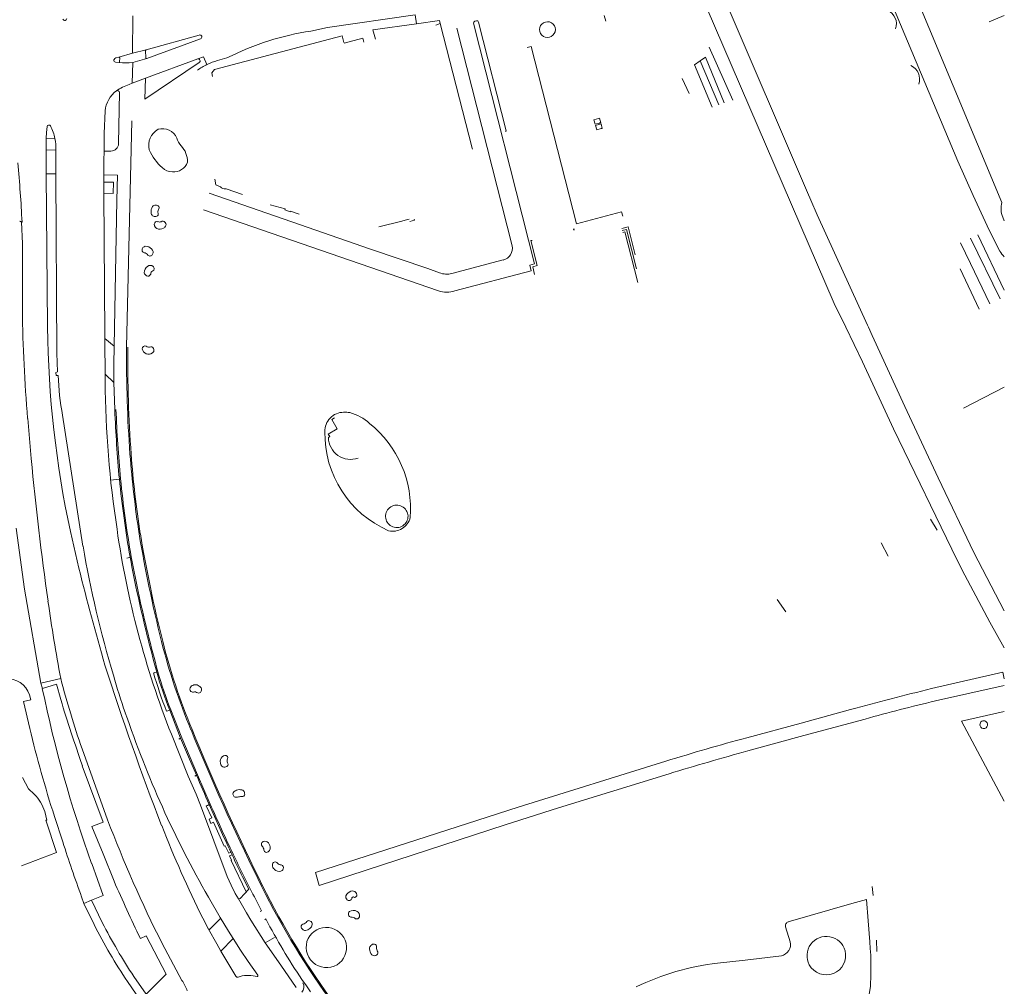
# Model space of a CAD drawing. Extents: x 145000 to 155000, y 457500 to 470000.
# Tile 435 of 548: x 154748 to 155000, y 462831 to 463079. Entities that reach past the tile are written whole.
import ezdxf

# ---------------------------------------------------------------- set-up
doc = ezdxf.new("R2010")
doc.units = 0
doc.header["$LTSCALE"] = 0.2
doc.header["$MEASUREMENT"] = 0
doc.layers.add('kant verharding', color=252, linetype='Continuous', lineweight=0)

msp = doc.modelspace()

# ---------------------------------------------------------------- linework, layer by layer
at = {"layer": 'kant verharding', "lineweight": 0}
for p, q in [((154925.96, 463089.63), (154949.54, 463034.56)), ((154776.64, 463079.84), (154776.54, 463070.23)), ((154849.37, 463077.82), (154849.02, 463080.07)), ((154897.45, 463079.9), (154897.85, 463078.48)), ((155000, 463079.92), (154996.12, 463078.32)), ((154849.37, 463077.82), (154838.17, 463076.21)), ((154873.82, 463020.87), (154859.68, 463076.67)), ((154864.29, 463078.48), (154864.71, 463078.57)), ((154793.63, 463074.91), (154780.08, 463071.14)), ((154780.17, 463068.91), (154793.98, 463073.95)), ((154838.17, 463076.21), (154838.86, 463073.84)), ((154924.37, 463071.8), (154930.4, 463058.25)), ((154773.05, 463069.23), (154772.27, 463069.06)), ((154776.54, 463070.23), (154773.05, 463069.23)), ((154773.24, 463068.06), (154773.26, 463069.05)), ((154780.08, 463071.14), (154776.54, 463070.23)), ((154776.6, 463067.88), (154780.17, 463068.91)), ((154779.89, 463070.92), (154779.92, 463069.1)), ((154798.33, 463068.39), (154800.75, 463069.06)), ((154922.08, 463068.32), (154923.38, 463069.2)), ((154923.38, 463069.2), (154928.22, 463057.51)), ((154771.81, 463068.65), (154771.78, 463068.52)), ((154772.2, 463067.92), (154773.08, 463067.84)), ((154776.6, 463067.88), (154776.44, 463062.53)), ((154793.63, 463067.91), (154779.73, 463058.43)), ((154779.87, 463063.88), (154793.26, 463068.79)), ((154922.08, 463068.32), (154926.8, 463057.03)), ((154779.87, 463063.88), (154776.44, 463062.53)), ((154779.73, 463058.43), (154779.87, 463063.88)), ((154775.67, 463062.23), (154776.44, 463062.53)), ((154919.19, 463059.92), (154917.47, 463063.81)), ((154772.97, 463047.08), (154773.17, 463060.2)), ((154776.37, 463052.9), (154775.02, 462994.91)), ((154896.26, 463052.36), (154896.35, 463052.39)), ((154896.44, 463052.09), (154896.35, 463052.07)), ((154896.67, 463050.91), (154896.77, 463050.93)), ((154754.45, 463048.48), (154754.4, 463045.44)), ((154754.45, 463048.48), (154756.66, 463048.39)), ((154754.4, 463045.44), (154754.44, 463043)), ((154754.4, 463045.44), (154756.9, 463045.43)), ((154756.9, 463043), (154756.9, 463045.43)), ((154769.18, 463042.72), (154769.3, 463045.18)), ((154769.3, 463045.18), (154771.02, 463045.15)), ((154754.44, 463043), (154754.44, 463039.29)), ((154756.86, 463039.31), (154756.9, 463043)), ((154769.18, 463042.72), (154769.2, 463039.06)), ((154754.44, 463039.29), (154756.86, 463039.31)), ((154754.44, 463039.29), (154754.76, 463000.18)), ((154769.2, 463039.06), (154769.18, 463037.18)), ((154769.2, 463039.06), (154772.73, 463038.95)), ((154772.73, 463038.95), (154772.55, 463032.55)), ((154769.2, 463034.38), (154769.18, 463037.18)), ((154769.2, 463034.38), (154769.54, 462986.13)), ((154796.2, 463034.36), (154817.37, 463027.02)), ((154949.54, 463034.56), (154950.37, 463032.6)), ((154772.55, 463032.55), (154771.8, 462995.12)), ((154783.08, 463029.9), (154783.2, 463030.2)), ((154794.71, 463030.1), (154854.94, 463009.3)), ((154748.22, 463026.97), (154748.09, 463026.91)), ((154817.37, 463027.02), (154829.43, 463022.85)), ((154845.55, 463027.22), (154839.64, 463025.7)), ((154847, 463027.59), (154845.55, 463027.22)), ((154847.46, 463027.71), (154847, 463027.59)), ((154999.61, 463028.19), (155000, 463027.28)), ((154889.53, 463025.17), (154889.77, 463025.25)), ((154889.87, 463025), (154889.59, 463024.94)), ((154993.2, 463023.7), (155000, 463009.48)), ((154829.43, 463022.85), (154837.54, 463020.05)), ((154988.8, 463021.62), (154991.36, 463016.31)), ((154991.37, 463022.86), (154998.91, 463007.25)), ((154837.54, 463020.05), (154852.21, 463015.02)), ((154858.36, 463013.81), (154871.58, 463017.24)), ((154991.36, 463016.31), (154996.33, 463006.01)), ((154852.21, 463015.02), (154855.24, 463013.98)), ((154988.66, 463015.01), (154993.56, 463004.65)), ((154754.76, 463000.18), (154754.76, 463000)), ((154964.94, 463000.51), (154965.17, 463000)), ((154966.15, 462997.86), (154965.17, 463000)), ((154771.8, 462995.12), (154769.46, 462997.1)), ((154769.53, 462988), (154771.77, 462985.83)), ((154771.77, 462985.83), (154772.01, 462978.87)), ((155000, 462984.65), (154989.52, 462979.24)), ((154750.56, 462966.33), (154749.67, 462976.61)), ((154758.61, 462977.42), (154763.85, 462943.89)), ((154827.13, 462971.95), (154826.77, 462971.73)), ((154773.17, 462961.08), (154770.93, 462960.82)), ((154981.11, 462950.8), (154982.82, 462947.95)), ((154760.62, 462947.62), (154762.78, 462938.22)), ((154970.25, 462941.29), (154968.44, 462944.7)), ((154775.07, 462940.79), (154775.44, 462940.92)), ((154775.44, 462940.92), (154775.93, 462941.09)), ((155000, 462927.27), (154992.19, 462942.29)), ((154941.81, 462930.22), (154944.02, 462927.07)), ((154753.08, 462908.79), (154758.14, 462909.94)), ((154782.27, 462911.46), (154781.93, 462911.36)), ((154782.77, 462911.6), (154782.27, 462911.46)), ((154753.08, 462908.79), (154753.43, 462907.38)), ((154982.34, 462904.2), (155000, 462908.19)), ((154750.44, 462904.48), (154750.11, 462905.75)), ((154792.98, 462906.4), (154793.25, 462906.28)), ((154785.24, 462901.54), (154785.62, 462901.67)), ((154785.62, 462901.67), (154786.08, 462901.84)), ((154786.08, 462901.84), (154788.88, 462894.66)), ((154788.42, 462894.44), (154788.88, 462894.66)), ((154763.61, 462891.9), (154770.16, 462873.72)), ((154792.92, 462885.14), (154792.49, 462884.92)), ((154802.29, 462880.34), (154802.6, 462879.61)), ((154795.77, 462877.43), (154796.19, 462877.64)), ((154756.52, 462874.6), (154758.67, 462868.04)), ((154754.34, 462873.59), (154757.09, 462865.34)), ((154757.09, 462865.34), (154748.11, 462861.91)), ((154801.75, 462865.4), (154802.07, 462864.78)), ((154806.33, 462855.92), (154804.74, 462859.12)), ((154802.86, 462854.8), (154803.67, 462853.48)), ((154804.1, 462853.56), (154806.33, 462855.92)), ((154966.41, 462854.34), (154966.1, 462856.63)), ((154763.49, 462853.98), (154764.1, 462852.3)), ((154764.1, 462852.3), (154766.02, 462853.11)), ((154766.7, 462846.85), (154764.1, 462852.3)), ((154768.8, 462847.38), (154766.02, 462853.11)), ((154795.99, 462853.9), (154799.02, 462848.64)), ((154803.67, 462853.48), (154805.77, 462849.86)), ((154805.77, 462849.86), (154806.91, 462848.02)), ((154794.55, 462848.47), (154796.04, 462845.73)), ((154796.4, 462845.68), (154798.98, 462848.31)), ((154801.17, 462845.17), (154799.02, 462848.64)), ((154806.91, 462848.02), (154810.58, 462842.16)), ((154810.48, 462848.04), (154810.73, 462848.3)), ((154796.04, 462845.73), (154798.12, 462841.96)), ((154802.31, 462843.28), (154801.17, 462845.17)), ((154943.95, 462846.3), (154945.12, 462842.45)), ((154784.15, 462842), (154789.21, 462832.57)), ((154798.12, 462841.96), (154799.2, 462840.03)), ((154802.31, 462843.28), (154799.2, 462840.03)), ((154812.91, 462843.59), (154810.58, 462842.16)), ((154967.28, 462842.91), (154967.29, 462839.93)), ((154799.2, 462840.03), (154803.06, 462833.61)), ((154808.63, 462833.87), (154806.18, 462837.38)), ((154807.98, 462833.66), (154808.45, 462833.53))]:
    msp.add_line(p, q, dxfattribs=at)
at = {"layer": 'kant verharding', "lineweight": 0, "flags": 128}
for points in [[(154941.46, 463162.51), (154943.83, 463153.67), (154946.08, 463147.21), (154961.57, 463105.8), (154988.12, 463042.54), (154991.98, 463033.78), (154996.16, 463024.89), (154998.86, 463019.53)], [(154946.96, 463161.97), (154961.95, 463121.75), (154999.38, 463032)], [(154959.36, 463000), (154956.43, 463006.11), (154921.44, 463087.28), (154921.31, 463087.46)], [(154822.29, 463075.92), (154826.52, 463076.87), (154849.02, 463080.07)], [(154855.44, 463077.91), (154855.26, 463078.68), (154849.37, 463077.82)], [(154854.27, 463077.48), (154855.37, 463077.85), (154863.57, 463045.92), (154863.71, 463045.67)], [(154859.16, 463009.37), (154878.76, 463014.43), (154878.4, 463015.89), (154879.59, 463016.23), (154863.95, 463077.92)], [(154865.26, 463078.25), (154872.34, 463050.32), (154872.14, 463050.22)], [(154830.73, 463073.03), (154830.29, 463074.7), (154797.53, 463066.08), (154796.89, 463065.19), (154797.07, 463064.28)], [(154830.78, 463072.84), (154835.57, 463074.09), (154835.82, 463073.09)], [(154902.21, 463028.5), (154901.9, 463029.56), (154890.32, 463026.49), (154878.74, 463071.98), (154877.71, 463071.69)], [(154795.62, 463067.33), (154794.71, 463069.34), (154793.26, 463068.79)], [(154925.1, 463056.45), (154920.57, 463067.29), (154922.08, 463068.32)], [(154769.3, 463045.18), (154769.3, 463049.68), (154769.5, 463055.49)], [(154754.63, 463051.44), (154754.52, 463049.96), (154754.45, 463048.48)], [(154896.02, 463053.52), (154894.8, 463053.2), (154895.1, 463052.04), (154896.26, 463052.36)], [(154896.35, 463052.07), (154895.21, 463051.74), (154895.52, 463050.61), (154896.67, 463050.91)], [(154896.35, 463052.39), (154896.56, 463052.44), (154896.24, 463053.58), (154896.02, 463053.52)], [(154896.77, 463050.93), (154896.95, 463050.98), (154896.65, 463052.15), (154896.44, 463052.09)], [(154756.86, 463039.31), (154757.17, 462993.36), (154757.33, 462988.59), (154756.91, 462988.43), (154756.95, 462987.66), (154757.51, 462987.62)], [(154769.18, 463037.18), (154771.71, 463037.21), (154771.62, 463034.31), (154769.2, 463034.38)], [(154797.6, 463037.99), (154797.86, 463036.49), (154799.13, 463036.01)], [(154804.71, 463034.02), (154800.56, 463035.45), (154800.41, 463035.51)], [(154819.23, 463029.03), (154817.07, 463029.78), (154816.97, 463029.57), (154815.57, 463030.12), (154815.67, 463030.32), (154811.84, 463031.41)], [(154950.37, 463032.6), (154951.99, 463028.83), (154964.94, 463000.51)], [(154748.31, 463004.34), (154748.3, 463021.47), (154748.09, 463026.91)], [(154848.73, 463027.7), (154848.8, 463027.41), (154847.62, 463027.11)], [(154905.39, 463018.6), (154903.6, 463025.75), (154901.94, 463025.28)], [(154902.05, 463024.82), (154903.14, 463025.1), (154905.72, 463014.95)], [(154906.05, 463011.47), (154902.73, 463024.42), (154902.19, 463024.28)], [(154879.01, 463022.2), (154878.65, 463022.2), (154880.3, 463015.81), (154879.11, 463015.49), (154879.59, 463013.55)], [(154959.36, 463000), (154963.63, 462991.1), (154971.64, 462973.98), (154987.95, 462940.28), (154989.87, 462936.48), (154996.26, 462924.4), (155000, 462917.83)], [(154992.19, 462942.29), (154983.08, 462961.36), (154974.47, 462979.69), (154966.15, 462997.86)], [(154771.8, 462995.12), (154771.77, 462990.47), (154771.77, 462985.83)], [(154828.99, 462973.93), (154827.67, 462976.39), (154828.3, 462976.75)], [(154827.13, 462971.95), (154826.7, 462972.61), (154828.99, 462973.93)], [(154746.73, 462948.5), (154748.87, 462932.86), (154753.08, 462908.79)], [(155000, 462909.9), (154999.61, 462911.57), (154981.36, 462907.36)], [(154753.43, 462907.38), (154757.09, 462908.47), (154758.13, 462904.55)], [(154750.44, 462904.48), (154748.64, 462904.04), (154750.2, 462897.17)], [(154786.36, 462901.95), (154789.16, 462894.77), (154793.2, 462885.26), (154796.46, 462877.76)], [(154960.61, 462901.98), (154947.97, 462898.51), (154934.01, 462894.74)], [(155000, 462878.47), (154988.99, 462898.98), (155000, 462901.51)], [(154934.3, 462891.41), (154948.64, 462895.33), (154964.32, 462899.56)], [(154786.52, 462895.67), (154790.77, 462884.95), (154792.83, 462880.29), (154794.01, 462877.5), (154800.82, 462859.21)], [(154788.88, 462894.66), (154790.85, 462889.88), (154792.92, 462885.14)], [(154763.67, 462887.58), (154768.99, 462873.15), (154766.12, 462871.98)], [(154913.28, 462888.73), (154875.37, 462876.96), (154823.43, 462860.18), (154824.42, 462856.91), (154872.05, 462872.4), (154885.76, 462876.78), (154914.06, 462885.54)], [(154751.36, 462880.29), (154749.89, 462881.69), (154748.3, 462884.59)], [(154795.77, 462877.43), (154795.46, 462877.27), (154796.88, 462874.2), (154796.15, 462873.9), (154796.64, 462872.81), (154797.31, 462873.09), (154800.02, 462866.95), (154800.28, 462867.05), (154801.25, 462865.2), (154801.75, 462865.4)], [(154754.34, 462873.59), (154754.61, 462873.67), (154754.04, 462875.84)], [(154766.12, 462871.98), (154768.98, 462864.99), (154771.81, 462857.99)], [(154805.68, 462855.23), (154801.8, 462863.31), (154801.93, 462863.37), (154801.38, 462864.5), (154802.07, 462864.78)], [(154766.08, 462862.52), (154769, 462854.28), (154766.02, 462853.11)], [(154800.82, 462859.21), (154801.81, 462856.99), (154802.86, 462854.8)], [(154807.78, 462853.96), (154809.58, 462850.42), (154809.3, 462850.22)], [(154965.76, 462838.99), (154965.59, 462840.69), (154965.49, 462842.4), (154965.09, 462847.83), (154964.67, 462853.3), (154960.94, 462852.27), (154944.64, 462847.53)], [(154778.56, 462843.33), (154780.02, 462843.97), (154785.16, 462834.18), (154780, 462828.99), (154776.89, 462833.53)], [(154806.18, 462837.38), (154804.22, 462840.32), (154802.31, 462843.28)], [(154810.58, 462842.16), (154814.52, 462836.45), (154818.5, 462830.77)], [(154942.86, 462838.87), (154933.57, 462837.76), (154926.51, 462836.99)], [(154779.66, 462826.05), (154778.55, 462827.36), (154775.28, 462832.27)], [(154819.96, 462832.8), (154821.14, 462831.15), (154822.13, 462829.59)], [(154953.75, 462826.37), (154964.35, 462823.39), (154964.44, 462823.76), (154965.07, 462827.4), (154965.67, 462831.04)]]:
    msp.add_lwpolyline(points, dxfattribs=at)
at = {"layer": 'kant verharding', "lineweight": 0}
for centre, radius, start, end in [((154759.19, 463079.17), 0.508, 198.3701, 357.1758), ((154968.57, 463077.8), 3.76, 339.9395, 65.6844), ((154864.67, 463077.86), 0.732, 121.6023, 175.16), ((154864.81, 463078.11), 0.469, 17.0422, 102.1458), ((154882.87, 463076.3), 2.01, 104.0859, 284.8423), ((154882.92, 463076.31), 2.01, 283.303, 105.6252), ((154793.8, 463074.43), 0.508, 290.2736, 109.4132), ((154832.85, 463005.3), 71.41, 98.5066, 107.4324), ((154833, 463005.24), 71.5, 107.5328, 116.8132), ((154772.38, 463068.48), 0.599, 100.5765, 163.0276), ((154773.08, 463069.06), 0.172, 357.4338, 103.2226), ((154780.13, 463070.91), 0.236, 102.1722, 177.9127), ((154780.11, 463069.09), 0.197, 179.1571, 286.4537), ((154772.3, 463068.44), 0.525, 171.3152, 259.1199), ((154774.62, 463091.46), 23.67, 266.2735, 274.8011), ((154773.01, 463068.06), 0.235, 289.7234, 359.8414), ((154801.56, 463054.46), 14.17, 114.7553, 126.2515), ((154793.38, 463068.32), 0.485, 301.0099, 104.2114), ((154802.29, 463054.3), 14.63, 105.7186, 117.131), ((154974.49, 463063.62), 3.8, 340.3812, 65.285), ((154780.72, 463047.77), 15.32, 109.2277, 122.844), ((154777.23, 463054.51), 7.8, 128.2003, 172.8237), ((154772.63, 463060.13), 0.55, 6.7663, 112.9364), ((154755.1, 463051.38), 0.473, 27.8146, 172.2603), ((154745.32, 463046.16), 11.55, 11.096, 28.0601), ((154785.48, 463046.61), 4.78, 119.9963, 193.6983), ((154784.22, 463046.82), 4.08, 24.2429, 106.0211), ((154740.28, 463045.58), 16.62, 359.4882, 9.7213), ((154770.97, 463047.15), 2, 271.4077, 358.0016), ((154791.92, 463049.4), 4.08, 192.6961, 224.9166), ((154784.56, 463042.4), 6.07, 359.4171, 42.6156), ((154792.17, 463050.33), 12.33, 203.1646, 229.5911), ((154428.28, 463011.14), 320.34, 2.8327, 5.5532), ((154787.04, 463043.64), 3.83, 265.7692, 340.1061), ((154786.89, 463043.66), 3.84, 225.198, 268.0346), ((154800.13, 463036.67), 1.2, 213.479, 283.4288), ((154782.48, 463030.31), 1.02, 39.7015, 141.5267), ((155005.12, 463030.43), 5.96, 164.6871, 202.0969), ((154783.46, 463029.69), 2.18, 144.8239, 190.935), ((154782.29, 463029.32), 0.967, 182.1682, 283.3402), ((154782.48, 463029.04), 0.665, 273.0645, 357.1174), ((154785.4, 463029.61), 2.34, 172.8323, 194.864), ((154782.65, 463030.64), 0.701, 321.406, 28.0029), ((154747.76, 463026.82), 0.342, 15.5382, 114.0008), ((154782.84, 463026.4), 0.704, 71.0405, 175.1371), ((154783.42, 463026.44), 1.29, 178.9992, 260.8554), ((154783.47, 463027.82), 0.85, 241.9229, 296.7601), ((154784.29, 463026.33), 0.848, 41.6005, 120.9715), ((154784.25, 463026.31), 0.884, 308.5154, 41.1687), ((154783.42, 463027.46), 2.31, 265.0171, 306.8832), ((154780.01, 463019.75), 1.03, 100.4766, 179.0559), ((154779.78, 463019.83), 0.802, 184.7599, 251.1958), ((154779.51, 463017.98), 1.1, 28.257, 89.6222), ((154779.88, 463018.74), 2.02, 41.2953, 91.7475), ((154781, 463018.97), 0.708, 222.6781, 339.4015), ((154780.82, 463019.26), 0.996, 327.5331, 54.7105), ((154870.9, 463020.16), 3, 283.0215, 13.6616), ((155004.33, 463022.66), 6.3, 209.764, 226.5644), ((154781.58, 463013.9), 2.07, 124.7507, 178.1417), ((154780.71, 463014.31), 1.24, 195.9902, 257.1617), ((154781.1, 463014.85), 1.02, 46.1867, 132.9104), ((154780.5, 463013.84), 0.738, 264.8137, 344.2846), ((154782.09, 463013.64), 0.876, 114.7793, 179.8307), ((154781.47, 463015.03), 0.65, 292.8714, 59.0207), ((154857.03, 463018.09), 4.48, 246.4033, 287.3), ((154856.95, 463015.34), 6.37, 251.594, 290.2541), ((155149.52, 463010.17), 401.26, 180.8324, 184.7984), ((155020.18, 463003.21), 265.45, 180.6923, 192.0887), ((155130.41, 462992.3), 355.4, 179.5786, 184.0136), ((155129.38, 462992.26), 354.06, 179.572, 184.0195), ((154779.76, 462994.49), 0.726, 70.0217, 180.0571), ((154780.65, 462994.7), 1.63, 187.5858, 307.8855), ((154780.78, 462996.15), 1.25, 231.685, 291.4678), ((154781.34, 462994.34), 0.654, 357.4579, 98.7951), ((154781.2, 462994.1), 0.825, 303.6622, 14.8625), ((154826.09, 462989.86), 68.62, 181.8639, 190.4416), ((155021.54, 462987.23), 251.99, 180.2496, 188.8976), ((155100.72, 462991.54), 328.96, 182.2083, 185.313), ((155100.23, 462991.5), 328.17, 182.2038, 185.3126), ((154830.72, 462973.34), 4.87, 90.7499, 181.367), ((154831.05, 462972.37), 5.85, 78.468, 93.8406), ((154829.05, 462966.15), 12.37, 48.1297, 75.1168), ((154853.01, 462972.76), 27.17, 179.0194, 246.5159), ((154819.66, 462953.41), 28.16, 355.4973, 51.2165), ((154832.43, 462971.79), 5.67, 180.5555, 289.8738), ((155568.82, 463044.54), 821.99, 185.45981, 188.02783), ((155040.1, 462987.7), 264.99, 184.3893, 188.8336), ((155040.28, 462987.72), 264.88, 184.3916, 188.832), ((155044.64, 462988.28), 272.83, 185.7214, 189.9615), ((155044.3, 462988.25), 272.18, 185.7226, 189.9677), ((154844.28, 462951.52), 2.88, 107.211, 287.2739), ((154844.28, 462951.52), 2.88, 287.211, 107.2739), ((154843.29, 462952.29), 4.58, 256.1477, 346.1769), ((155003.13, 462981.25), 232.91, 188.1443, 201.5575), ((155114.82, 463002.67), 341.14, 189.3904, 194.1162), ((155116.89, 463003.09), 342.95, 189.4035, 194.1), ((155050.58, 462993.87), 291.05, 189.8878, 196.5904), ((155078.28, 462996.67), 307.42, 190.4175, 192.3417), ((155074.61, 462995.9), 303.37, 190.4002, 192.3482), ((155616.73, 463155.47), 881.16, 194.27346, 195.94513), ((155126.15, 463006.99), 356.39, 192.3177, 195.5249), ((155123.16, 463006.26), 353.01, 192.3043, 195.5395), ((155196.67, 462992.03), 446.16, 188.0239, 190.6024), ((154942.41, 462959.56), 163.43, 194.2014, 202.6018), ((154942.46, 462959.59), 163.18, 194.2074, 202.6049), ((155477.93, 463140.3), 743.9, 197.75924, 201.12257), ((154744.48, 462904.01), 5.9, 17.2162, 94.8924), ((154999.39, 462973.29), 249.44, 194.7141, 199.0448), ((154907.37, 462948.61), 140.9, 195.5779, 199.6661), ((154900.05, 462945.68), 123, 196.1998, 201.0301), ((154873.09, 462936.84), 93.78, 195.6119, 201.9183), ((154872.16, 462936.53), 92.51, 195.5771, 201.9516), ((155074.76, 462973.76), 328.12, 191.6715, 199.8171), ((154792.14, 462907.26), 0.88, 141.289, 224.8701), ((154792.46, 462907.03), 1.27, 84.1346, 142.1895), ((154792.83, 462907.11), 1.22, 48.3356, 101.4493), ((154793.19, 462907.07), 1.05, 328.6457, 64.514), ((154792.08, 462907.32), 0.88, 230.3085, 290.8941), ((154792.58, 462905.79), 0.727, 56.3011, 104.5207), ((154793.54, 462906.86), 0.647, 243.9545, 328.4606), ((155137.6, 462261.12), 664.85, 103.59137, 105.43824), ((155317.85, 463078.13), 586.01, 197.22928, 198.97484), ((155080.61, 462485.15), 430.42, 103.1972, 105.6755), ((155026.71, 462986.29), 266, 198.6588, 209.8492), ((154994.72, 462898.14), 0.964, 10.8416, 198.9943), ((154994.73, 462898.09), 0.962, 195.9463, 13.8896), ((155054.35, 462970.13), 312.77, 193.4904, 197.7845), ((155338.68, 463119.9), 590.9, 202.18759, 206.23156), ((155340.16, 463120.55), 592.21, 202.19134, 206.22467), ((155043.51, 462478.39), 430.52, 104.7357, 107.6087), ((154800.42, 462888.86), 1.36, 97.7341, 166.9872), ((154800.38, 462889.62), 0.604, 332.7389, 103.8156), ((155130.85, 462175.93), 741.98, 105.36074, 106.98854), ((154800.87, 462888.69), 1.85, 165.0586, 220.7118), ((154800.09, 462888.02), 0.819, 221.0911, 294.3345), ((154800.3, 462887.98), 0.719, 280.5648, 29.3718), ((154802.28, 462888.85), 1.46, 160.0822, 200.8228), ((155440.39, 463162.34), 704.31, 203.17748, 203.8431), ((154743.97, 462872.81), 10.52, 16.7217, 45.3306), ((154803.21, 462880.29), 0.926, 107.5624, 176.8022), ((154803.15, 462880.81), 1.32, 245.1546, 295.0515), ((154803.84, 462879.83), 1.63, 77.4313, 124.1955), ((154804.61, 462873.07), 6.61, 88.1955, 97.8733), ((154804.31, 462880.23), 1.19, 62.906, 95.3881), ((154804.57, 462880.36), 0.732, 289.8291, 12.2003), ((154804.19, 462880.4), 1.1, 5.8898, 53.5201), ((155349.17, 463121.5), 604.36, 203.798, 205.07227), ((155225.68, 463066.26), 468.78, 203.7102, 205.4375), ((155074.63, 462989.05), 325.58, 200.7464, 206.8493), ((155060.01, 462980.47), 296.46, 201.4146, 206.4392), ((155101.63, 462977.63), 360.04, 197.7217, 200.0869), ((154810.33, 462867.48), 0.759, 142.3611, 218.3742), ((154810.49, 462867.11), 1.12, 57.0611, 132.1535), ((154808.56, 462865.79), 1.69, 7.7693, 46.0525), ((154809.88, 462866.55), 1.93, 7.3221, 50.9808), ((154964.12, 462937.75), 177.72, 204.2416, 206.2581), ((155127.49, 463019.56), 360.06, 205.4373, 207.3826), ((154810.86, 462865.99), 0.619, 177.4519, 269.4518), ((154810.86, 462866.27), 0.899, 269.5933, 332.0177), ((154810.73, 462866.47), 1.11, 325.7744, 16.9872), ((154813.52, 462862.01), 1.15, 170.6989, 238.137), ((154813.09, 462862.18), 0.705, 107.8276, 179.1852), ((154813.14, 462862.26), 0.651, 29.1038, 114.0263), ((154814.62, 462863.51), 1.31, 225.5805, 271.4198), ((154814.45, 462861.46), 0.764, 335.0342, 74.1309), ((154814.17, 462862.27), 1.77, 224.5886, 282.4549), ((154814.35, 462861.33), 0.815, 284.5475, 346.5144), ((155215.72, 463053.32), 484.99, 203.7505, 205.657), ((154990.75, 462946.33), 202.09, 205.6912, 215.8736), ((154990.93, 462946.44), 202, 205.6979, 215.8656), ((154833.53, 462853.01), 2.63, 113.5515, 151.3082), ((154832.89, 462854.17), 1.32, 45.9332, 108.2605), ((154833.41, 462854.48), 0.647, 270.9767, 0.7096), ((154832.9, 462854.39), 1.16, 4.6986, 38.6528), ((154803.83, 462853.83), 0.381, 244.7308, 314.7539), ((154832.44, 462854.04), 1.24, 169.1798, 222.1565), ((154832.04, 462853.82), 0.803, 229.4246, 334.9527), ((154833.15, 462853.56), 0.387, 45.4363, 192.1921), ((154832.83, 462849.57), 0.947, 137.8925, 195.497), ((154833.15, 462848.54), 1.95, 61.1943, 121.5503), ((154833.58, 462849.21), 1.16, 342.9399, 64.0057), ((154881.41, 462904.48), 128.37, 206.6742, 214.2311), ((154895.73, 462912.22), 142.53, 207.0622, 213.5108), ((154798.8, 462848.5), 0.263, 315.116, 32.6653), ((154960.37, 462926.95), 169.06, 207.7235, 213.8402), ((154820.47, 462846.34), 0.73, 115.2928, 215.8177), ((154820.11, 462848.28), 1.29, 272.3088, 332.3886), ((154820.76, 462847.24), 1.88, 274.5679, 349.5853), ((154821.72, 462847.26), 0.632, 52.2252, 137.801), ((154821.71, 462846.96), 0.899, 356.6463, 63.6171), ((154832.52, 462849.39), 0.603, 187.4055, 272.4436), ((154832.66, 462847.39), 1.41, 44.3382, 94.9064), ((154833.97, 462849.05), 0.744, 246.1627, 345.5673), ((154944.83, 462846.61), 0.936, 101.6008, 199.8337), ((154796.24, 462845.84), 0.228, 209.2945, 313.4552), ((154820.8, 462846.4), 1.04, 208.3728, 276.1976), ((154826.19, 462840.93), 5.2, 302.4653, 152.8238), ((154826.32, 462841.08), 5.26, 154.898, 300.3911), ((154838.48, 462840.71), 1.17, 87.0442, 182.5813), ((154838.44, 462841.22), 0.659, 344.4845, 81.1189), ((154942.26, 462841.75), 2.94, 281.8461, 13.646), ((154954.39, 462838.88), 4.97, 15.0411, 208.0744), ((154839.42, 462840.62), 2.11, 179.0227, 224.4629), ((154840.95, 462840.98), 1.88, 178.0999, 214.5529), ((154838.51, 462839.72), 0.91, 316.2028, 12.3477), ((154954.37, 462838.94), 4.97, 208.7978, 14.3177), ((154838.57, 462839.8), 0.932, 225.6543, 310.3298), ((154933.94, 462773.11), 64.32, 96.6296, 116.0972), ((154881.18, 462836), 84.63, 356.6366, 2.0237), ((154776.21, 462824.21), 15.45, 21.5785, 32.7139), ((154803.45, 462833.85), 0.459, 212.2026, 288.7608), ((154806.24, 462825.13), 8.7, 78.4622, 107.7442), ((154808.45, 462833.75), 0.221, 270.9934, 34.0263), ((154818.68, 462830.88), 1.82, 312.5419, 33.9371)]:
    msp.add_arc(centre, radius, start, end, dxfattribs=at)

doc.saveas('drawing.dxf')
